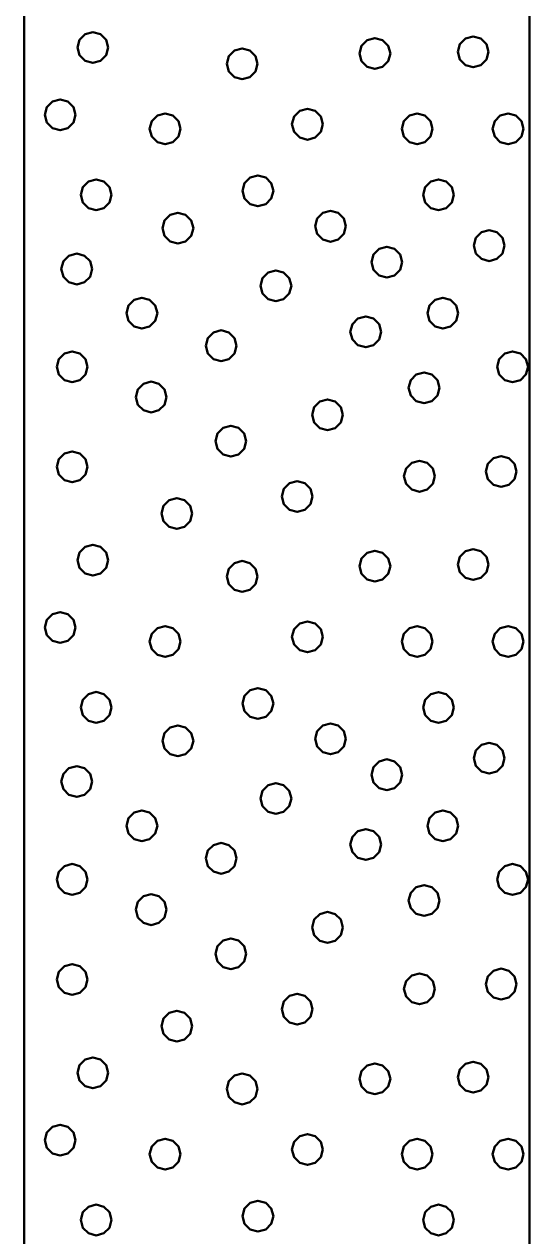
# Model space of a CAD drawing. Extents: x -582 to 653, y -817 to -3.
# Drawn here: x 584.67 to 587.17, y -205.1 to -199.1 of the extents above; entities that cross this region are included whole.
import ezdxf

# ---------------------------------------------------------------- set-up
doc = ezdxf.new("R2010")
doc.units = 0
doc.header["$LTSCALE"] = 0.4
doc.layers.add('27', color=7, linetype='Continuous', lineweight=40)

msp = doc.modelspace()

# ---------------------------------------------------------------- linework, layer by layer
at = {"layer": '27'}
for points in [[(584.6737, -189.5729), (587.1737, -189.5729), (587.1737, -216.0729), (584.6737, -216.0729)], [(585.0895, -199.2163), (585.0793, -199.1782), (585.0514, -199.1503), (585.0133, -199.1401), (584.9752, -199.1503), (584.9473, -199.1782), (584.9371, -199.2163), (584.9473, -199.2544), (584.9752, -199.2823), (585.0133, -199.2925), (585.0514, -199.2823), (585.0793, -199.2544)], [(586.4854, -199.2455), (586.4751, -199.2074), (586.4473, -199.1795), (586.4092, -199.1693), (586.3711, -199.1795), (586.3432, -199.2074), (586.333, -199.2455), (586.3432, -199.2836), (586.3711, -199.3115), (586.4092, -199.3217), (586.4473, -199.3115), (586.4751, -199.2836)], [(586.971, -199.2379), (586.9608, -199.1998), (586.9329, -199.1719), (586.8948, -199.1617), (586.8567, -199.1719), (586.8288, -199.1998), (586.8186, -199.2379), (586.8288, -199.276), (586.8567, -199.3039), (586.8948, -199.3141), (586.9329, -199.3039), (586.9608, -199.276)], [(585.8281, -199.2964), (585.8179, -199.2583), (585.79, -199.2304), (585.7519, -199.2202), (585.7138, -199.2304), (585.6859, -199.2583), (585.6757, -199.2964), (585.6859, -199.3345), (585.7138, -199.3624), (585.7519, -199.3726), (585.79, -199.3624), (585.8179, -199.3345)], [(584.928, -199.5494), (584.9178, -199.5113), (584.8899, -199.4834), (584.8518, -199.4732), (584.8137, -199.4834), (584.7859, -199.5113), (584.7756, -199.5494), (584.7859, -199.5875), (584.8137, -199.6154), (584.8518, -199.6256), (584.8899, -199.6154), (584.9178, -199.5875)], [(586.151, -199.5964), (586.1408, -199.5583), (586.1129, -199.5304), (586.0748, -199.5202), (586.0367, -199.5304), (586.0088, -199.5583), (585.9986, -199.5964), (586.0088, -199.6345), (586.0367, -199.6624), (586.0748, -199.6726), (586.1129, -199.6624), (586.1408, -199.6345)], [(585.4467, -199.6193), (585.4365, -199.5812), (585.4086, -199.5533), (585.3705, -199.5431), (585.3324, -199.5533), (585.3045, -199.5812), (585.2943, -199.6193), (585.3045, -199.6574), (585.3324, -199.6853), (585.3705, -199.6955), (585.4086, -199.6853), (585.4365, -199.6574)], [(586.6938, -199.6193), (586.6836, -199.5812), (586.6557, -199.5533), (586.6176, -199.5431), (586.5795, -199.5533), (586.5517, -199.5812), (586.5414, -199.6193), (586.5517, -199.6574), (586.5795, -199.6853), (586.6176, -199.6955), (586.6557, -199.6853), (586.6836, -199.6574)], [(587.1439, -199.6193), (587.1337, -199.5812), (587.1058, -199.5533), (587.0677, -199.5431), (587.0296, -199.5533), (587.0017, -199.5812), (586.9915, -199.6193), (587.0017, -199.6574), (587.0296, -199.6853), (587.0677, -199.6955), (587.1058, -199.6853), (587.1337, -199.6574)], [(585.1056, -199.9455), (585.0954, -199.9074), (585.0675, -199.8796), (585.0294, -199.8693), (584.9913, -199.8796), (584.9634, -199.9074), (584.9532, -199.9455), (584.9634, -199.9836), (584.9913, -200.0115), (585.0294, -200.0217), (585.0675, -200.0115), (585.0954, -199.9836)], [(585.9066, -199.926), (585.8964, -199.8879), (585.8685, -199.86), (585.8304, -199.8498), (585.7923, -199.86), (585.7644, -199.8879), (585.7542, -199.926), (585.7644, -199.9641), (585.7923, -199.9919), (585.8304, -200.0022), (585.8685, -199.9919), (585.8964, -199.9641)], [(586.8002, -199.9456), (586.79, -199.9075), (586.7621, -199.8796), (586.724, -199.8694), (586.6859, -199.8796), (586.658, -199.9075), (586.6478, -199.9456), (586.658, -199.9837), (586.6859, -200.0116), (586.724, -200.0218), (586.7621, -200.0116), (586.79, -199.9837)], [(585.5105, -200.1108), (585.5003, -200.0727), (585.4724, -200.0448), (585.4343, -200.0346), (585.3962, -200.0448), (585.3683, -200.0727), (585.3581, -200.1108), (585.3683, -200.1489), (585.3962, -200.1768), (585.4343, -200.187), (585.4724, -200.1768), (585.5003, -200.1489)], [(586.2656, -200.1018), (586.2554, -200.0637), (586.2275, -200.0358), (586.1894, -200.0256), (586.1513, -200.0358), (586.1234, -200.0637), (586.1132, -200.1018), (586.1234, -200.1399), (586.1513, -200.1678), (586.1894, -200.178), (586.2275, -200.1678), (586.2554, -200.1399)], [(587.0511, -200.1977), (587.0409, -200.1596), (587.013, -200.1317), (586.9749, -200.1215), (586.9368, -200.1317), (586.9089, -200.1596), (586.8987, -200.1977), (586.9089, -200.2358), (586.9368, -200.2637), (586.9749, -200.2739), (587.013, -200.2637), (587.0409, -200.2358)], [(586.5438, -200.2791), (586.5336, -200.241), (586.5057, -200.2131), (586.4676, -200.2029), (586.4295, -200.2131), (586.4016, -200.241), (586.3914, -200.2791), (586.4016, -200.3172), (586.4295, -200.3451), (586.4676, -200.3553), (586.5057, -200.3451), (586.5336, -200.3172)], [(585.0094, -200.3134), (584.9992, -200.2753), (584.9713, -200.2474), (584.9332, -200.2372), (584.8951, -200.2474), (584.8672, -200.2753), (584.857, -200.3134), (584.8672, -200.3515), (584.8951, -200.3794), (584.9332, -200.3896), (584.9713, -200.3794), (584.9992, -200.3515)], [(585.9955, -200.3966), (585.9853, -200.3585), (585.9574, -200.3306), (585.9193, -200.3204), (585.8812, -200.3306), (585.8533, -200.3585), (585.8431, -200.3966), (585.8533, -200.4347), (585.8812, -200.4626), (585.9193, -200.4728), (585.9574, -200.4626), (585.9853, -200.4347)], [(585.3323, -200.5321), (585.3221, -200.494), (585.2942, -200.4661), (585.2561, -200.4559), (585.218, -200.4661), (585.1901, -200.494), (585.1799, -200.5321), (585.1901, -200.5702), (585.218, -200.598), (585.2561, -200.6083), (585.2942, -200.598), (585.3221, -200.5702)], [(586.821, -200.5321), (586.8108, -200.494), (586.7829, -200.4661), (586.7448, -200.4559), (586.7067, -200.4661), (586.6788, -200.494), (586.6686, -200.5321), (586.6788, -200.5702), (586.7067, -200.598), (586.7448, -200.6083), (586.7829, -200.598), (586.8108, -200.5702)], [(586.4396, -200.6249), (586.4294, -200.5868), (586.4015, -200.5589), (586.3634, -200.5487), (586.3253, -200.5589), (586.2974, -200.5868), (586.2872, -200.6249), (586.2974, -200.663), (586.3253, -200.6908), (586.3634, -200.7011), (586.4015, -200.6908), (586.4294, -200.663)], [(585.7239, -200.6935), (585.7137, -200.6554), (585.6858, -200.6275), (585.6477, -200.6173), (585.6096, -200.6275), (585.5817, -200.6554), (585.5715, -200.6935), (585.5817, -200.7316), (585.6096, -200.7595), (585.6477, -200.7697), (585.6858, -200.7595), (585.7137, -200.7316)], [(584.9865, -200.7977), (584.9763, -200.7596), (584.9484, -200.7318), (584.9103, -200.7215), (584.8722, -200.7318), (584.8443, -200.7596), (584.8341, -200.7977), (584.8443, -200.8358), (584.8722, -200.8637), (584.9103, -200.8739), (584.9484, -200.8637), (584.9763, -200.8358)], [(587.1668, -200.7977), (587.1565, -200.7596), (587.1287, -200.7318), (587.0906, -200.7215), (587.0525, -200.7318), (587.0246, -200.7596), (587.0144, -200.7977), (587.0246, -200.8358), (587.0525, -200.8637), (587.0906, -200.8739), (587.1287, -200.8637), (587.1565, -200.8358)], [(586.7282, -200.902), (586.718, -200.8639), (586.6901, -200.836), (586.652, -200.8258), (586.6139, -200.836), (586.586, -200.8639), (586.5758, -200.902), (586.586, -200.9401), (586.6139, -200.968), (586.652, -200.9782), (586.6901, -200.968), (586.718, -200.9401)], [(585.3781, -200.9478), (585.3679, -200.9097), (585.34, -200.8818), (585.3019, -200.8716), (585.2638, -200.8818), (585.2359, -200.9097), (585.2257, -200.9478), (585.2359, -200.9859), (585.2638, -201.0137), (585.3019, -201.024), (585.34, -201.0137), (585.3679, -200.9859)], [(586.2502, -201.0355), (586.24, -200.9974), (586.2121, -200.9695), (586.174, -200.9593), (586.1359, -200.9695), (586.108, -200.9974), (586.0978, -201.0355), (586.108, -201.0736), (586.1359, -201.1015), (586.174, -201.1117), (586.2121, -201.1015), (586.24, -201.0736)], [(585.7722, -201.1664), (585.762, -201.1283), (585.7341, -201.1004), (585.696, -201.0902), (585.6579, -201.1004), (585.63, -201.1283), (585.6198, -201.1664), (585.63, -201.2045), (585.6579, -201.2324), (585.696, -201.2426), (585.7341, -201.2324), (585.762, -201.2045)], [(584.9865, -201.2935), (584.9763, -201.2554), (584.9484, -201.2276), (584.9103, -201.2173), (584.8722, -201.2276), (584.8443, -201.2554), (584.8341, -201.2935), (584.8443, -201.3316), (584.8722, -201.3595), (584.9103, -201.3697), (584.9484, -201.3595), (584.9763, -201.3316)], [(586.7053, -201.3406), (586.6951, -201.3025), (586.6672, -201.2746), (586.6291, -201.2644), (586.591, -201.2746), (586.5631, -201.3025), (586.5529, -201.3406), (586.5631, -201.3787), (586.591, -201.4066), (586.6291, -201.4168), (586.6672, -201.4066), (586.6951, -201.3787)], [(587.1095, -201.3164), (587.0993, -201.2783), (587.0714, -201.2504), (587.0333, -201.2402), (586.9952, -201.2504), (586.9674, -201.2783), (586.9571, -201.3164), (586.9674, -201.3545), (586.9952, -201.3824), (587.0333, -201.3926), (587.0714, -201.3824), (587.0993, -201.3545)], [(586.1002, -201.441), (586.09, -201.4029), (586.0621, -201.375), (586.024, -201.3648), (585.9859, -201.375), (585.958, -201.4029), (585.9478, -201.441), (585.958, -201.4791), (585.9859, -201.507), (586.024, -201.5172), (586.0621, -201.507), (586.09, -201.4791)], [(585.5052, -201.5249), (585.495, -201.4868), (585.4671, -201.4589), (585.429, -201.4487), (585.3909, -201.4589), (585.363, -201.4868), (585.3528, -201.5249), (585.363, -201.563), (585.3909, -201.5909), (585.429, -201.6011), (585.4671, -201.5909), (585.495, -201.563)], [(585.0895, -201.7563), (585.0793, -201.7182), (585.0514, -201.6903), (585.0133, -201.6801), (584.9752, -201.6903), (584.9473, -201.7182), (584.9371, -201.7563), (584.9473, -201.7944), (584.9752, -201.8223), (585.0133, -201.8325), (585.0514, -201.8223), (585.0793, -201.7944)], [(586.971, -201.7779), (586.9608, -201.7398), (586.9329, -201.7119), (586.8948, -201.7017), (586.8567, -201.7119), (586.8288, -201.7398), (586.8186, -201.7779), (586.8288, -201.816), (586.8567, -201.8439), (586.8948, -201.8541), (586.9329, -201.8439), (586.9608, -201.816)], [(585.8281, -201.8364), (585.8179, -201.7983), (585.79, -201.7704), (585.7519, -201.7602), (585.7138, -201.7704), (585.6859, -201.7983), (585.6757, -201.8364), (585.6859, -201.8745), (585.7138, -201.9024), (585.7519, -201.9126), (585.79, -201.9024), (585.8179, -201.8745)], [(586.4854, -201.7855), (586.4751, -201.7474), (586.4473, -201.7195), (586.4092, -201.7093), (586.3711, -201.7195), (586.3432, -201.7474), (586.333, -201.7855), (586.3432, -201.8236), (586.3711, -201.8515), (586.4092, -201.8617), (586.4473, -201.8515), (586.4751, -201.8236)], [(584.928, -202.0894), (584.9178, -202.0513), (584.8899, -202.0234), (584.8518, -202.0132), (584.8137, -202.0234), (584.7859, -202.0513), (584.7756, -202.0894), (584.7859, -202.1275), (584.8137, -202.1554), (584.8518, -202.1656), (584.8899, -202.1554), (584.9178, -202.1275)], [(586.151, -202.1364), (586.1408, -202.0983), (586.1129, -202.0704), (586.0748, -202.0602), (586.0367, -202.0704), (586.0088, -202.0983), (585.9986, -202.1364), (586.0088, -202.1745), (586.0367, -202.2024), (586.0748, -202.2126), (586.1129, -202.2024), (586.1408, -202.1745)], [(585.4467, -202.1593), (585.4365, -202.1212), (585.4086, -202.0933), (585.3705, -202.0831), (585.3324, -202.0933), (585.3045, -202.1212), (585.2943, -202.1593), (585.3045, -202.1974), (585.3324, -202.2253), (585.3705, -202.2355), (585.4086, -202.2253), (585.4365, -202.1974)], [(586.6938, -202.1593), (586.6836, -202.1212), (586.6557, -202.0933), (586.6176, -202.0831), (586.5795, -202.0933), (586.5517, -202.1212), (586.5414, -202.1593), (586.5517, -202.1974), (586.5795, -202.2253), (586.6176, -202.2355), (586.6557, -202.2253), (586.6836, -202.1974)], [(587.1439, -202.1593), (587.1337, -202.1212), (587.1058, -202.0933), (587.0677, -202.0831), (587.0296, -202.0933), (587.0017, -202.1212), (586.9915, -202.1593), (587.0017, -202.1974), (587.0296, -202.2253), (587.0677, -202.2355), (587.1058, -202.2253), (587.1337, -202.1974)], [(585.1056, -202.4855), (585.0954, -202.4474), (585.0675, -202.4196), (585.0294, -202.4093), (584.9913, -202.4196), (584.9634, -202.4474), (584.9532, -202.4855), (584.9634, -202.5236), (584.9913, -202.5515), (585.0294, -202.5617), (585.0675, -202.5515), (585.0954, -202.5236)], [(585.9066, -202.466), (585.8964, -202.4279), (585.8685, -202.4), (585.8304, -202.3898), (585.7923, -202.4), (585.7644, -202.4279), (585.7542, -202.466), (585.7644, -202.5041), (585.7923, -202.5319), (585.8304, -202.5422), (585.8685, -202.5319), (585.8964, -202.5041)], [(586.8002, -202.4856), (586.79, -202.4475), (586.7621, -202.4196), (586.724, -202.4094), (586.6859, -202.4196), (586.658, -202.4475), (586.6478, -202.4856), (586.658, -202.5237), (586.6859, -202.5516), (586.724, -202.5618), (586.7621, -202.5516), (586.79, -202.5237)], [(585.5105, -202.6508), (585.5003, -202.6127), (585.4724, -202.5848), (585.4343, -202.5746), (585.3962, -202.5848), (585.3683, -202.6127), (585.3581, -202.6508), (585.3683, -202.6889), (585.3962, -202.7168), (585.4343, -202.727), (585.4724, -202.7168), (585.5003, -202.6889)], [(586.2656, -202.6418), (586.2554, -202.6037), (586.2275, -202.5758), (586.1894, -202.5656), (586.1513, -202.5758), (586.1234, -202.6037), (586.1132, -202.6418), (586.1234, -202.6799), (586.1513, -202.7078), (586.1894, -202.718), (586.2275, -202.7078), (586.2554, -202.6799)], [(587.0511, -202.7377), (587.0409, -202.6996), (587.013, -202.6717), (586.9749, -202.6615), (586.9368, -202.6717), (586.9089, -202.6996), (586.8987, -202.7377), (586.9089, -202.7758), (586.9368, -202.8037), (586.9749, -202.8139), (587.013, -202.8037), (587.0409, -202.7758)], [(585.0094, -202.8534), (584.9992, -202.8153), (584.9713, -202.7874), (584.9332, -202.7772), (584.8951, -202.7874), (584.8672, -202.8153), (584.857, -202.8534), (584.8672, -202.8915), (584.8951, -202.9194), (584.9332, -202.9296), (584.9713, -202.9194), (584.9992, -202.8915)], [(586.5438, -202.8191), (586.5336, -202.781), (586.5057, -202.7531), (586.4676, -202.7429), (586.4295, -202.7531), (586.4016, -202.781), (586.3914, -202.8191), (586.4016, -202.8572), (586.4295, -202.8851), (586.4676, -202.8953), (586.5057, -202.8851), (586.5336, -202.8572)], [(585.9955, -202.9366), (585.9853, -202.8985), (585.9574, -202.8706), (585.9193, -202.8604), (585.8812, -202.8706), (585.8533, -202.8985), (585.8431, -202.9366), (585.8533, -202.9747), (585.8812, -203.0026), (585.9193, -203.0128), (585.9574, -203.0026), (585.9853, -202.9747)], [(585.3323, -203.0721), (585.3221, -203.034), (585.2942, -203.0061), (585.2561, -202.9959), (585.218, -203.0061), (585.1901, -203.034), (585.1799, -203.0721), (585.1901, -203.1102), (585.218, -203.138), (585.2561, -203.1483), (585.2942, -203.138), (585.3221, -203.1102)], [(586.821, -203.0721), (586.8108, -203.034), (586.7829, -203.0061), (586.7448, -202.9959), (586.7067, -203.0061), (586.6788, -203.034), (586.6686, -203.0721), (586.6788, -203.1102), (586.7067, -203.138), (586.7448, -203.1483), (586.7829, -203.138), (586.8108, -203.1102)], [(586.4396, -203.1649), (586.4294, -203.1268), (586.4015, -203.0989), (586.3634, -203.0887), (586.3253, -203.0989), (586.2974, -203.1268), (586.2872, -203.1649), (586.2974, -203.203), (586.3253, -203.2308), (586.3634, -203.2411), (586.4015, -203.2308), (586.4294, -203.203)], [(585.7239, -203.2335), (585.7137, -203.1954), (585.6858, -203.1675), (585.6477, -203.1573), (585.6096, -203.1675), (585.5817, -203.1954), (585.5715, -203.2335), (585.5817, -203.2716), (585.6096, -203.2995), (585.6477, -203.3097), (585.6858, -203.2995), (585.7137, -203.2716)], [(584.9865, -203.3377), (584.9763, -203.2996), (584.9484, -203.2718), (584.9103, -203.2615), (584.8722, -203.2718), (584.8443, -203.2996), (584.8341, -203.3377), (584.8443, -203.3758), (584.8722, -203.4037), (584.9103, -203.4139), (584.9484, -203.4037), (584.9763, -203.3758)], [(587.1668, -203.3377), (587.1565, -203.2996), (587.1287, -203.2718), (587.0906, -203.2615), (587.0525, -203.2718), (587.0246, -203.2996), (587.0144, -203.3377), (587.0246, -203.3758), (587.0525, -203.4037), (587.0906, -203.4139), (587.1287, -203.4037), (587.1565, -203.3758)], [(586.7282, -203.442), (586.718, -203.4039), (586.6901, -203.376), (586.652, -203.3658), (586.6139, -203.376), (586.586, -203.4039), (586.5758, -203.442), (586.586, -203.4801), (586.6139, -203.508), (586.652, -203.5182), (586.6901, -203.508), (586.718, -203.4801)], [(585.3781, -203.4878), (585.3679, -203.4497), (585.34, -203.4218), (585.3019, -203.4116), (585.2638, -203.4218), (585.2359, -203.4497), (585.2257, -203.4878), (585.2359, -203.5259), (585.2638, -203.5537), (585.3019, -203.564), (585.34, -203.5537), (585.3679, -203.5259)], [(586.2502, -203.5755), (586.24, -203.5374), (586.2121, -203.5095), (586.174, -203.4993), (586.1359, -203.5095), (586.108, -203.5374), (586.0978, -203.5755), (586.108, -203.6136), (586.1359, -203.6415), (586.174, -203.6517), (586.2121, -203.6415), (586.24, -203.6136)], [(585.7722, -203.7064), (585.762, -203.6683), (585.7341, -203.6404), (585.696, -203.6302), (585.6579, -203.6404), (585.63, -203.6683), (585.6198, -203.7064), (585.63, -203.7445), (585.6579, -203.7724), (585.696, -203.7826), (585.7341, -203.7724), (585.762, -203.7445)], [(584.9865, -203.8335), (584.9763, -203.7954), (584.9484, -203.7676), (584.9103, -203.7573), (584.8722, -203.7676), (584.8443, -203.7954), (584.8341, -203.8335), (584.8443, -203.8716), (584.8722, -203.8995), (584.9103, -203.9097), (584.9484, -203.8995), (584.9763, -203.8716)], [(586.7053, -203.8806), (586.6951, -203.8425), (586.6672, -203.8146), (586.6291, -203.8044), (586.591, -203.8146), (586.5631, -203.8425), (586.5529, -203.8806), (586.5631, -203.9187), (586.591, -203.9466), (586.6291, -203.9568), (586.6672, -203.9466), (586.6951, -203.9187)], [(587.1095, -203.8564), (587.0993, -203.8183), (587.0714, -203.7904), (587.0333, -203.7802), (586.9952, -203.7904), (586.9674, -203.8183), (586.9571, -203.8564), (586.9674, -203.8945), (586.9952, -203.9224), (587.0333, -203.9326), (587.0714, -203.9224), (587.0993, -203.8945)], [(586.1002, -203.981), (586.09, -203.9429), (586.0621, -203.915), (586.024, -203.9048), (585.9859, -203.915), (585.958, -203.9429), (585.9478, -203.981), (585.958, -204.0191), (585.9859, -204.047), (586.024, -204.0572), (586.0621, -204.047), (586.09, -204.0191)], [(585.5052, -204.0649), (585.495, -204.0268), (585.4671, -203.9989), (585.429, -203.9887), (585.3909, -203.9989), (585.363, -204.0268), (585.3528, -204.0649), (585.363, -204.103), (585.3909, -204.1309), (585.429, -204.1411), (585.4671, -204.1309), (585.495, -204.103)], [(585.0895, -204.2963), (585.0793, -204.2582), (585.0514, -204.2303), (585.0133, -204.2201), (584.9752, -204.2303), (584.9473, -204.2582), (584.9371, -204.2963), (584.9473, -204.3344), (584.9752, -204.3623), (585.0133, -204.3725), (585.0514, -204.3623), (585.0793, -204.3344)], [(586.4854, -204.3255), (586.4751, -204.2874), (586.4473, -204.2595), (586.4092, -204.2493), (586.3711, -204.2595), (586.3432, -204.2874), (586.333, -204.3255), (586.3432, -204.3636), (586.3711, -204.3915), (586.4092, -204.4017), (586.4473, -204.3915), (586.4751, -204.3636)], [(586.971, -204.3179), (586.9608, -204.2798), (586.9329, -204.2519), (586.8948, -204.2417), (586.8567, -204.2519), (586.8288, -204.2798), (586.8186, -204.3179), (586.8288, -204.356), (586.8567, -204.3839), (586.8948, -204.3941), (586.9329, -204.3839), (586.9608, -204.356)], [(585.8281, -204.3764), (585.8179, -204.3383), (585.79, -204.3104), (585.7519, -204.3002), (585.7138, -204.3104), (585.6859, -204.3383), (585.6757, -204.3764), (585.6859, -204.4145), (585.7138, -204.4424), (585.7519, -204.4526), (585.79, -204.4424), (585.8179, -204.4145)], [(584.928, -204.6294), (584.9178, -204.5913), (584.8899, -204.5634), (584.8518, -204.5532), (584.8137, -204.5634), (584.7859, -204.5913), (584.7756, -204.6294), (584.7859, -204.6675), (584.8137, -204.6954), (584.8518, -204.7056), (584.8899, -204.6954), (584.9178, -204.6675)], [(585.4467, -204.6993), (585.4365, -204.6612), (585.4086, -204.6333), (585.3705, -204.6231), (585.3324, -204.6333), (585.3045, -204.6612), (585.2943, -204.6993), (585.3045, -204.7374), (585.3324, -204.7653), (585.3705, -204.7755), (585.4086, -204.7653), (585.4365, -204.7374)], [(586.151, -204.6764), (586.1408, -204.6383), (586.1129, -204.6104), (586.0748, -204.6002), (586.0367, -204.6104), (586.0088, -204.6383), (585.9986, -204.6764), (586.0088, -204.7145), (586.0367, -204.7424), (586.0748, -204.7526), (586.1129, -204.7424), (586.1408, -204.7145)], [(586.6938, -204.6993), (586.6836, -204.6612), (586.6557, -204.6333), (586.6176, -204.6231), (586.5795, -204.6333), (586.5517, -204.6612), (586.5414, -204.6993), (586.5517, -204.7374), (586.5795, -204.7653), (586.6176, -204.7755), (586.6557, -204.7653), (586.6836, -204.7374)], [(587.1439, -204.6993), (587.1337, -204.6612), (587.1058, -204.6333), (587.0677, -204.6231), (587.0296, -204.6333), (587.0017, -204.6612), (586.9915, -204.6993), (587.0017, -204.7374), (587.0296, -204.7653), (587.0677, -204.7755), (587.1058, -204.7653), (587.1337, -204.7374)], [(585.9066, -205.006), (585.8964, -204.9679), (585.8685, -204.94), (585.8304, -204.9298), (585.7923, -204.94), (585.7644, -204.9679), (585.7542, -205.006), (585.7644, -205.0441), (585.7923, -205.0719), (585.8304, -205.0822), (585.8685, -205.0719), (585.8964, -205.0441)], [(585.1056, -205.0255), (585.0954, -204.9874), (585.0675, -204.9596), (585.0294, -204.9493), (584.9913, -204.9596), (584.9634, -204.9874), (584.9532, -205.0255), (584.9634, -205.0636), (584.9913, -205.0915), (585.0294, -205.1017), (585.0675, -205.0915), (585.0954, -205.0636)], [(586.8002, -205.0256), (586.79, -204.9875), (586.7621, -204.9596), (586.724, -204.9494), (586.6859, -204.9596), (586.658, -204.9875), (586.6478, -205.0256), (586.658, -205.0637), (586.6859, -205.0916), (586.724, -205.1018), (586.7621, -205.0916), (586.79, -205.0637)]]:
    msp.add_lwpolyline(points, close=True, dxfattribs=at)

doc.saveas('drawing.dxf')
